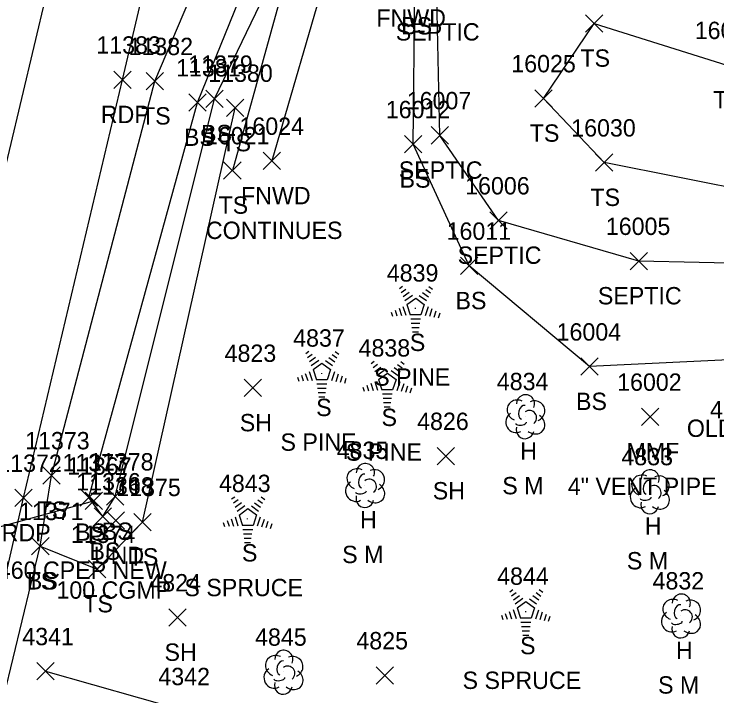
# Model space of a CAD drawing. Extents: x 1482574 to 1485769, y 580696 to 595649.
# Drawn here: x 1483500.5 to 1483581.5, y 583409.3 to 583487.9 of the extents above; entities that cross this region are included whole.
import ezdxf

# ---------------------------------------------------------------- set-up
doc = ezdxf.new("R2010")
doc.units = 0
for name, color, linetype in [('D_A', 7, 'Continuous'), ('D_C', 7, 'Continuous'), ('D_I', 7, 'Continuous'), ('D_TIC', 7, 'Continuous'), ('DCP', 7, 'Continuous'), ('L_A', 7, 'Continuous'), ('L_C', 7, 'Continuous'), ('L_I', 7, 'Continuous'), ('L_TIC', 7, 'Continuous'), ('LELB', 7, 'Continuous'), ('LFNC', 7, 'Continuous'), ('LSH', 7, 'Continuous'), ('LTC', 7, 'Continuous'), ('LTD', 7, 'Continuous'), ('P_A', 7, 'Continuous'), ('P_I', 7, 'Continuous'), ('P_TIC', 7, 'Continuous'), ('PET', 7, 'Continuous'), ('PRC', 7, 'Continuous'), ('R_I', 7, 'Continuous'), ('R_TIC', 7, 'Continuous'), ('RDG', 7, 'Continuous'), ('U_A', 7, 'Continuous'), ('U_I', 7, 'Continuous'), ('U_TIC', 7, 'Continuous'), ('USA', 7, 'Continuous')]:
    doc.layers.add(name, color=color, linetype=linetype)

msp = doc.modelspace()

# ---------------------------------------------------------------- linework, layer by layer
at = {"layer": 'D_TIC'}
for points in [[(1483508.646, 583430.788), (1483510.646, 583432.788)], [(1483510.646, 583430.788), (1483508.646, 583432.788)], [(1483511.188, 583428.498), (1483513.188, 583430.498)], [(1483513.188, 583428.498), (1483511.188, 583430.498)]]:
    msp.add_lwpolyline(points, dxfattribs=at)
at = {"layer": 'DCP'}
msp.add_lwpolyline([(1483470.002, 583420.852), (1483509.646, 583431.788)], dxfattribs=at)
at = {"layer": 'L_TIC'}
for points in [[(1483566.349, 583485.796), (1483568.349, 583487.796)], [(1483568.349, 583485.796), (1483566.349, 583487.796)], [(1483515.687, 583479.139), (1483517.687, 583481.139)], [(1483517.687, 583479.139), (1483515.687, 583481.139)], [(1483520.608, 583476.68), (1483522.608, 583478.68)], [(1483522.608, 583476.68), (1483520.608, 583478.68)], [(1483522.577, 583477.098), (1483524.577, 583479.098)], [(1483524.577, 583477.098), (1483522.577, 583479.098)], [(1483560.509, 583477.155), (1483562.509, 583479.155)], [(1483562.509, 583477.155), (1483560.509, 583479.155)], [(1483560.509, 583477.155), (1483562.509, 583479.155)], [(1483562.509, 583477.155), (1483560.509, 583479.155)], [(1483524.958, 583476.053), (1483526.958, 583478.053)], [(1483526.958, 583476.053), (1483524.958, 583478.053)], [(1483545.468, 583471.864), (1483547.468, 583473.864)], [(1483547.468, 583471.864), (1483545.468, 583473.864)], [(1483529.169, 583469.95), (1483531.169, 583471.95)], [(1483531.169, 583469.95), (1483529.169, 583471.95)], [(1483567.505, 583469.753), (1483569.505, 583471.753)], [(1483569.505, 583469.753), (1483567.505, 583471.753)], [(1483567.505, 583469.753), (1483569.505, 583471.753)], [(1483569.505, 583469.753), (1483567.505, 583471.753)], [(1483524.628, 583468.856), (1483526.628, 583470.856)], [(1483526.628, 583468.856), (1483524.628, 583470.856)], [(1483551.915, 583457.855), (1483553.915, 583459.855)], [(1483553.915, 583457.855), (1483551.915, 583459.855)], [(1483565.809, 583446.242), (1483567.809, 583448.242)], [(1483567.809, 583446.242), (1483565.809, 583448.242)], [(1483526.998, 583443.788), (1483528.998, 583445.788)], [(1483528.998, 583443.788), (1483526.998, 583445.788)], [(1483572.788, 583440.458), (1483574.788, 583442.458)], [(1483574.788, 583440.458), (1483572.788, 583442.458)], [(1483549.248, 583435.94), (1483551.248, 583437.94)], [(1483551.248, 583435.94), (1483549.248, 583437.94)], [(1483503.762, 583433.71), (1483505.762, 583435.71)], [(1483505.762, 583433.71), (1483503.762, 583435.71)], [(1483511.13, 583431.272), (1483513.13, 583433.272)], [(1483513.13, 583431.272), (1483511.13, 583433.272)], [(1483508.065, 583431.176), (1483510.065, 583433.176)], [(1483510.065, 583431.176), (1483508.065, 583433.176)], [(1483509.712, 583428.976), (1483511.712, 583430.976)], [(1483511.712, 583428.976), (1483509.712, 583430.976)], [(1483509.712, 583428.976), (1483511.712, 583430.976)], [(1483511.712, 583428.976), (1483509.712, 583430.976)], [(1483514.269, 583428.319), (1483516.269, 583430.319)], [(1483516.269, 583428.319), (1483514.269, 583430.319)], [(1483502.491, 583425.558), (1483504.491, 583427.558)], [(1483504.491, 583425.558), (1483502.491, 583427.558)], [(1483502.491, 583425.558), (1483504.491, 583427.558)], [(1483504.491, 583425.558), (1483502.491, 583427.558)], [(1483502.491, 583425.558), (1483504.491, 583427.558)], [(1483504.491, 583425.558), (1483502.491, 583427.558)], [(1483509.033, 583422.921), (1483511.033, 583424.921)], [(1483511.033, 583422.921), (1483509.033, 583424.921)], [(1483518.32, 583417.338), (1483520.32, 583419.338)], [(1483520.32, 583417.338), (1483518.32, 583419.338)], [(1483542.191, 583410.661), (1483544.191, 583412.661)], [(1483544.191, 583410.661), (1483542.191, 583412.661)]]:
    msp.add_lwpolyline(points, dxfattribs=at)
at = {"layer": 'LELB'}
for points in [[(1483503.491, 583426.558), (1483504.762, 583434.71), (1483516.687, 583480.139), (1483532.186, 583516.602), (1483533.756, 583526.169), (1483535.891, 583532.116)], [(1483510.712, 583429.976), (1483509.065, 583432.176), (1483521.608, 583477.68), (1483539.259, 583521.146)], [(1483554.449, 583520.789), (1483546.274, 583513.992), (1483538.358, 583504.499), (1483532.72, 583495.372), (1483525.628, 583469.856)], [(1483585.253, 583448.143), (1483566.809, 583447.242), (1483552.915, 583458.855), (1483546.468, 583472.864), (1483546.656, 583490.516), (1483550.238, 583503.513), (1483554.449, 583520.789)], [(1483510.712, 583429.976), (1483512.13, 583432.272), (1483523.577, 583478.098), (1483543.657, 583519.781)], [(1483561.509, 583478.155), (1483567.349, 583486.796), (1483582.655, 583481.988), (1483595.341, 583480.066), (1483586.243, 583467.229), (1483568.505, 583470.753)], [(1483561.509, 583478.155), (1483568.505, 583470.753)], [(1483503.491, 583426.558), (1483510.033, 583423.921), (1483515.269, 583429.319), (1483525.958, 583477.053)], [(1483486.004, 583349.77), (1483495.121, 583392.153), (1483503.491, 583426.558)]]:
    msp.add_lwpolyline(points, dxfattribs=at)
at = {"layer": 'LFNC'}
msp.add_lwpolyline([(1483545.771, 583491.422), (1483536.583, 583493.035), (1483530.169, 583470.95)], dxfattribs=at)
at = {"layer": 'LSH'}
msp.add_line((1483531.511, 583412.078), (1483531.511, 583412.078), dxfattribs=at)
msp.add_line((1483531.511, 583412.078), (1483531.511, 583412.078), dxfattribs=at)
msp.add_arc((1483531.558, 583413.512), 1.047, 335.52715, 180.95627, dxfattribs=at)
for centre, major_axis, ratio, start_param, end_param in [((1483530.719, 583412.745), (1.21, -0.512), 0.895232, 1.570796, 4.712389), ((1483532.553, 583412.662), (-1.141, -0.483), 0.949671, 1.570796, 4.712389), ((1483531.303, 583412.536), (-0.208, -0.792), 0.645439, 3.141593, 6.283185), ((1483530.428, 583411.369), (0.584, -1.042), 0.959034, 3.141593, 6.283185), ((1483532.011, 583411.911), (-0.5, 0.667), 0.989748, 3.141593, 6.283185), ((1483531.053, 583411.328), (-0.625, -0.083), 0.423636, 0, 3.141593), ((1483532.511, 583411.245), (-1.09, 0.792), 0.841452, 1.570796, 4.712389), ((1483531.511, 583410.578), (0.265, 1.061), 0.942809, 1.570796, 4.712389)]:
    msp.add_ellipse(centre, major_axis=major_axis, ratio=ratio, start_param=start_param, end_param=end_param, dxfattribs=at)
at = {"layer": 'LTC'}
for p, q in [((1483544.9, 583456.248), (1483545.255, 583456.506)), ((1483545.11, 583455.783), (1483545.639, 583456.167)), ((1483547.927, 583456.14), (1483548.477, 583455.741)), ((1483548.298, 583456.489), (1483548.718, 583456.184)), ((1483545.319, 583455.317), (1483546.023, 583455.828)), ((1483545.529, 583454.851), (1483546.407, 583455.489)), ((1483547.185, 583455.444), (1483547.995, 583454.855)), ((1483547.556, 583455.792), (1483548.236, 583455.298)), ((1483545.754, 583454.396), (1483546.765, 583455.131)), ((1483545.754, 583454.396), (1483546.141, 583453.203)), ((1483546.765, 583455.131), (1483547.762, 583454.406)), ((1483547.762, 583454.406), (1483547.371, 583453.203)), ((1483543.933, 583453.527), (1483544.085, 583453.059)), ((1483544.388, 583453.744), (1483544.6, 583453.092)), ((1483544.844, 583453.961), (1483545.115, 583453.125)), ((1483545.299, 583454.177), (1483545.63, 583453.158)), ((1483548.2, 583454.135), (1483547.862, 583453.095)), ((1483548.644, 583453.884), (1483548.357, 583453)), ((1483549.089, 583453.634), (1483548.852, 583452.905)), ((1483547.371, 583453.203), (1483546.141, 583453.203)), ((1483549.533, 583453.384), (1483549.346, 583452.81)), ((1483547.333, 583452.703), (1483546.188, 583452.703)), ((1483547.249, 583452.203), (1483546.261, 583452.203)), ((1483547.165, 583451.703), (1483546.334, 583451.703)), ((1483547.081, 583451.203), (1483546.406, 583451.203)), ((1483534.099, 583448.751), (1483534.454, 583449.009)), ((1483534.309, 583448.286), (1483534.838, 583448.67)), ((1483537.497, 583448.992), (1483537.917, 583448.687)), ((1483534.518, 583447.82), (1483535.222, 583448.331)), ((1483534.728, 583447.354), (1483535.606, 583447.992)), ((1483536.384, 583447.947), (1483537.194, 583447.358)), ((1483536.755, 583448.295), (1483537.435, 583447.801)), ((1483537.126, 583448.643), (1483537.676, 583448.244)), ((1483541.639, 583447.606), (1483541.994, 583447.864)), ((1483534.953, 583446.899), (1483535.964, 583447.634)), ((1483535.964, 583447.634), (1483536.961, 583446.909)), ((1483541.849, 583447.141), (1483542.378, 583447.525)), ((1483542.058, 583446.675), (1483542.762, 583447.186)), ((1483544.295, 583447.15), (1483544.975, 583446.656)), ((1483544.666, 583447.498), (1483545.216, 583447.099)), ((1483545.037, 583447.847), (1483545.457, 583447.542)), ((1483533.587, 583446.247), (1483533.799, 583445.595)), ((1483534.043, 583446.464), (1483534.314, 583445.628)), ((1483534.498, 583446.68), (1483534.829, 583445.661)), ((1483534.953, 583446.899), (1483535.34, 583445.706)), ((1483536.961, 583446.909), (1483536.57, 583445.706)), ((1483537.399, 583446.638), (1483537.061, 583445.598)), ((1483537.843, 583446.387), (1483537.556, 583445.503)), ((1483542.268, 583446.209), (1483543.146, 583446.847)), ((1483542.493, 583445.754), (1483543.504, 583446.489)), ((1483543.504, 583446.489), (1483544.501, 583445.764)), ((1483543.924, 583446.802), (1483544.734, 583446.213)), ((1483533.132, 583446.03), (1483533.284, 583445.562)), ((1483536.57, 583445.706), (1483535.34, 583445.706)), ((1483538.288, 583446.137), (1483538.051, 583445.408)), ((1483538.732, 583445.887), (1483538.545, 583445.313)), ((1483542.038, 583445.535), (1483542.369, 583444.516)), ((1483542.493, 583445.754), (1483542.88, 583444.561)), ((1483544.501, 583445.764), (1483544.11, 583444.561)), ((1483544.939, 583445.493), (1483544.601, 583444.453)), ((1483536.532, 583445.206), (1483535.387, 583445.206)), ((1483536.448, 583444.706), (1483535.46, 583444.706)), ((1483540.672, 583444.885), (1483540.824, 583444.417)), ((1483541.127, 583445.102), (1483541.339, 583444.45)), ((1483541.583, 583445.319), (1483541.854, 583444.483)), ((1483545.383, 583445.242), (1483545.096, 583444.358)), ((1483545.828, 583444.992), (1483545.591, 583444.263)), ((1483546.272, 583444.742), (1483546.085, 583444.168)), ((1483536.364, 583444.206), (1483535.533, 583444.206)), ((1483544.11, 583444.561), (1483542.88, 583444.561)), ((1483544.072, 583444.061), (1483542.927, 583444.061)), ((1483536.28, 583443.706), (1483535.605, 583443.706)), ((1483543.988, 583443.561), (1483543, 583443.561)), ((1483543.904, 583443.061), (1483543.073, 583443.061)), ((1483543.82, 583442.561), (1483543.145, 583442.561)), ((1483525.543, 583431.996), (1483525.898, 583432.254)), ((1483525.753, 583431.531), (1483526.282, 583431.915)), ((1483528.57, 583431.888), (1483529.12, 583431.489)), ((1483528.941, 583432.237), (1483529.361, 583431.932)), ((1483525.962, 583431.065), (1483526.666, 583431.576)), ((1483526.172, 583430.599), (1483527.05, 583431.237)), ((1483526.397, 583430.144), (1483527.408, 583430.879)), ((1483527.408, 583430.879), (1483528.405, 583430.154)), ((1483527.828, 583431.192), (1483528.638, 583430.603)), ((1483528.199, 583431.54), (1483528.879, 583431.046)), ((1483526.397, 583430.144), (1483526.784, 583428.951)), ((1483528.405, 583430.154), (1483528.014, 583428.951)), ((1483524.576, 583429.275), (1483524.728, 583428.807)), ((1483525.031, 583429.492), (1483525.243, 583428.84)), ((1483525.487, 583429.709), (1483525.758, 583428.873)), ((1483525.942, 583429.925), (1483526.273, 583428.906)), ((1483528.843, 583429.883), (1483528.505, 583428.843)), ((1483529.287, 583429.632), (1483529, 583428.748)), ((1483529.732, 583429.382), (1483529.495, 583428.653)), ((1483528.014, 583428.951), (1483526.784, 583428.951)), ((1483527.976, 583428.451), (1483526.831, 583428.451)), ((1483530.176, 583429.132), (1483529.989, 583428.558)), ((1483527.892, 583427.951), (1483526.904, 583427.951)), ((1483527.808, 583427.451), (1483526.977, 583427.451)), ((1483527.724, 583426.951), (1483527.049, 583426.951)), ((1483557.613, 583421.307), (1483557.968, 583421.565)), ((1483557.823, 583420.842), (1483558.352, 583421.226)), ((1483560.64, 583421.199), (1483561.19, 583420.8)), ((1483561.011, 583421.548), (1483561.431, 583421.243)), ((1483558.032, 583420.376), (1483558.736, 583420.887)), ((1483558.242, 583419.91), (1483559.12, 583420.548)), ((1483559.898, 583420.503), (1483560.708, 583419.914)), ((1483560.269, 583420.851), (1483560.949, 583420.357)), ((1483558.467, 583419.455), (1483559.478, 583420.19)), ((1483559.478, 583420.19), (1483560.475, 583419.465)), ((1483557.101, 583418.803), (1483557.313, 583418.151)), ((1483557.557, 583419.02), (1483557.828, 583418.184)), ((1483558.012, 583419.236), (1483558.343, 583418.217)), ((1483558.467, 583419.455), (1483558.854, 583418.262)), ((1483560.475, 583419.465), (1483560.084, 583418.262)), ((1483560.913, 583419.194), (1483560.575, 583418.154)), ((1483561.357, 583418.943), (1483561.07, 583418.059)), ((1483561.802, 583418.693), (1483561.565, 583417.964)), ((1483556.646, 583418.586), (1483556.798, 583418.118)), ((1483560.084, 583418.262), (1483558.854, 583418.262)), ((1483562.246, 583418.443), (1483562.059, 583417.869)), ((1483560.046, 583417.762), (1483558.901, 583417.762)), ((1483559.962, 583417.262), (1483558.974, 583417.262)), ((1483559.878, 583416.762), (1483559.047, 583416.762)), ((1483559.794, 583416.262), (1483559.119, 583416.262))]:
    msp.add_line(p, q, dxfattribs=at)
at = {"layer": 'LTD'}
for p, q in [((1483559.382, 583441.527), (1483559.382, 583441.527)), ((1483559.382, 583441.527), (1483559.382, 583441.527)), ((1483540.921, 583433.6), (1483540.921, 583433.6)), ((1483540.921, 583433.6), (1483540.921, 583433.6)), ((1483573.745, 583432.875), (1483573.745, 583432.875)), ((1483573.745, 583432.875), (1483573.745, 583432.875)), ((1483577.338, 583418.561), (1483577.338, 583418.561)), ((1483577.338, 583418.561), (1483577.338, 583418.561))]:
    msp.add_line(p, q, dxfattribs=at)
for centre in [(1483559.429, 583442.961), (1483540.968, 583435.034), (1483573.792, 583434.309), (1483577.385, 583419.995)]:
    msp.add_arc(centre, 1.047, 335.52715, 180.95627, dxfattribs=at)
for centre, major_axis, ratio, start_param, end_param in [((1483558.59, 583442.194), (1.21, -0.512), 0.895232, 1.570796, 4.712389), ((1483560.424, 583442.111), (-1.141, -0.483), 0.949671, 1.570796, 4.712389), ((1483559.174, 583441.985), (-0.208, -0.792), 0.645439, 3.141593, 6.283185), ((1483559.882, 583441.36), (-0.5, 0.667), 0.989748, 3.141593, 6.283185), ((1483558.299, 583440.818), (0.584, -1.042), 0.959034, 3.141593, 6.283185), ((1483560.382, 583440.694), (-1.09, 0.792), 0.841452, 1.570796, 4.712389), ((1483558.924, 583440.777), (-0.625, -0.083), 0.423636, 0, 3.141593), ((1483559.382, 583440.027), (0.265, 1.061), 0.942809, 1.570796, 4.712389), ((1483540.129, 583434.267), (1.21, -0.512), 0.895232, 1.570796, 4.712389), ((1483540.713, 583434.058), (-0.208, -0.792), 0.645439, 3.141593, 6.283185), ((1483541.963, 583434.184), (-1.141, -0.483), 0.949671, 1.570796, 4.712389), ((1483572.953, 583433.542), (1.21, -0.512), 0.895232, 1.570796, 4.712389), ((1483541.421, 583433.433), (-0.5, 0.667), 0.989748, 3.141593, 6.283185), ((1483573.537, 583433.333), (-0.208, -0.792), 0.645439, 3.141593, 6.283185), ((1483574.787, 583433.459), (-1.141, -0.483), 0.949671, 1.570796, 4.712389), ((1483539.838, 583432.891), (0.584, -1.042), 0.959034, 3.141593, 6.283185), ((1483541.921, 583432.767), (-1.09, 0.792), 0.841452, 1.570796, 4.712389), ((1483574.245, 583432.708), (-0.5, 0.667), 0.989748, 3.141593, 6.283185), ((1483540.463, 583432.85), (-0.625, -0.083), 0.423636, 0, 3.141593), ((1483572.662, 583432.166), (0.584, -1.042), 0.959034, 3.141593, 6.283185), ((1483574.745, 583432.042), (-1.09, 0.792), 0.841452, 1.570796, 4.712389), ((1483540.921, 583432.1), (0.265, 1.061), 0.942809, 1.570796, 4.712389), ((1483573.287, 583432.125), (-0.625, -0.083), 0.423636, 0, 3.141593), ((1483573.745, 583431.375), (0.265, 1.061), 0.942809, 1.570796, 4.712389), ((1483576.546, 583419.228), (1.21, -0.512), 0.895232, 1.570796, 4.712389), ((1483578.38, 583419.145), (-1.141, -0.483), 0.949671, 1.570796, 4.712389), ((1483577.13, 583419.019), (-0.208, -0.792), 0.645439, 3.141593, 6.283185), ((1483576.255, 583417.852), (0.584, -1.042), 0.959034, 3.141593, 6.283185), ((1483577.838, 583418.394), (-0.5, 0.667), 0.989748, 3.141593, 6.283185), ((1483576.88, 583417.811), (-0.625, -0.083), 0.423636, 0, 3.141593), ((1483578.338, 583417.728), (-1.09, 0.792), 0.841452, 1.570796, 4.712389), ((1483577.338, 583417.061), (0.265, 1.061), 0.942809, 1.570796, 4.712389)]:
    msp.add_ellipse(centre, major_axis=major_axis, ratio=ratio, start_param=start_param, end_param=end_param, dxfattribs=at)
at = {"layer": 'P_TIC'}
for points in [[(1483511.975, 583479.304), (1483513.975, 583481.304)], [(1483513.975, 583479.304), (1483511.975, 583481.304)], [(1483500.554, 583431.112), (1483502.554, 583433.112)], [(1483502.554, 583431.112), (1483500.554, 583433.112)]]:
    msp.add_lwpolyline(points, dxfattribs=at)
at = {"layer": 'PET'}
msp.add_lwpolyline([(1483273.743, 582962.788), (1483311.584, 582984.534), (1483347.521, 583011.779), (1483361.653, 583025.613), (1483391.277, 583060.078), (1483405.01, 583082.593), (1483417.184, 583108.38), (1483428.837, 583140.415), (1483442.121, 583183.957), (1483456.027, 583237.804), (1483469.062, 583293.98), (1483481.695, 583346.341), (1483492.552, 583392.934), (1483501.554, 583432.112), (1483512.975, 583480.304), (1483522.947, 583522.761), (1483530.96, 583555.223), (1483538.415, 583561.931)], dxfattribs=at)
at = {"layer": 'PRC'}
msp.add_lwpolyline([(1483522.819, 583568.076), (1483514.005, 583531.91), (1483507, 583502.142), (1483494.176, 583448.16), (1483483.864, 583404.309), (1483476.145, 583371.825), (1483469.118, 583341.9), (1483461.793, 583311.091), (1483452.644, 583272.504), (1483447.073, 583249.262), (1483434.312, 583199.698), (1483420.428, 583150.901), (1483407.884, 583114.589), (1483388.93, 583076.961), (1483361.165, 583040.763), (1483327.65, 583009.415), (1483290.99, 582984.567)], dxfattribs=at)
at = {"layer": 'R_TIC'}
for points in [[(1483503.103, 583411.14), (1483505.103, 583413.14)], [(1483505.103, 583411.14), (1483503.103, 583413.14)]]:
    msp.add_lwpolyline(points, dxfattribs=at)
at = {"layer": 'RDG'}
msp.add_lwpolyline([(1483504.103, 583412.14), (1483520.36, 583407.534), (1483542.246, 583402.459), (1483552.328, 583400.497), (1483546.987, 583374.611), (1483539.044, 583347.275), (1483523.956, 583351.645), (1483512.246, 583355.48)], dxfattribs=at)
at = {"layer": 'U_TIC'}
for points in [[(1483548.533, 583472.894), (1483550.533, 583474.894)], [(1483550.533, 583472.894), (1483548.533, 583474.894)], [(1483555.321, 583463.084), (1483557.321, 583465.084)], [(1483557.321, 583463.084), (1483555.321, 583465.084)], [(1483571.486, 583458.412), (1483573.486, 583460.412)], [(1483573.486, 583458.412), (1483571.486, 583460.412)]]:
    msp.add_lwpolyline(points, dxfattribs=at)
at = {"layer": 'USA'}
msp.add_lwpolyline([(1483586.398, 583459.081), (1483572.486, 583459.412), (1483556.321, 583464.084), (1483549.533, 583473.894), (1483549.189, 583489.819), (1483555.313, 583505.555), (1483558.883, 583510.206), (1483563.31, 583514.805), (1483581.277, 583511.176)], dxfattribs=at)

# ---------------------------------------------------------------- texts
at = {"layer": 'D_A'}
for s, p in [('P', (1483509.024, 583426.788)), ('UND', (1483509.661, 583424.498))]:
    msp.add_text(s, height=2, dxfattribs=at).set_placement(p)
at = {"layer": 'D_C'}
for s, p in [('460 CPEP NEW', (1483498.591, 583422.788)), ('100 CGMP', (1483505.346, 583420.498))]:
    msp.add_text(s, height=2, dxfattribs=at).set_placement(p)
at = {"layer": 'D_I'}
for s, p in [('11367', (1483506.575, 583434.788)), ('11368', (1483509.117, 583432.498))]:
    msp.add_text(s, height=2, dxfattribs=at).set_placement(p)
at = {"layer": 'L_A'}
for s, p in [('FNWD', (1483542.235, 583486.422)), ('BS', (1483545.097, 583485.516)), ('TS', (1483565.759, 583481.796)), ('TS', (1483581.065, 583476.988)), ('TS', (1483515.096, 583475.139)), ('BS', (1483520.049, 583472.68)), ('BS', (1483522.018, 583473.098)), ('TS', (1483559.919, 583473.155)), ('TS', (1483559.919, 583473.155)), ('TS', (1483524.367, 583472.053)), ('BS', (1483544.909, 583467.864)), ('FNWD', (1483526.634, 583465.95)), ('TS', (1483566.914, 583465.753)), ('TS', (1483566.914, 583465.753)), ('TS', (1483524.038, 583464.856)), ('BS', (1483551.356, 583453.855)), ('S', (1483546.091, 583449.04)), ('BS', (1483565.25, 583442.242)), ('S', (1483535.29, 583441.543)), ('S', (1483542.83, 583440.398)), ('SH', (1483526.486, 583439.788)), ('H', (1483558.815, 583436.527)), ('MMF', (1483571.071, 583436.458)), ('SH', (1483548.736, 583431.94)), ('TS', (1483503.171, 583429.71)), ('H', (1483540.354, 583428.6)), ('BS', (1483510.571, 583427.272)), ('H', (1483573.178, 583427.875)), ('BS', (1483507.506, 583427.176)), ('BS', (1483509.153, 583424.976)), ('BS', (1483509.153, 583424.976)), ('S', (1483526.734, 583424.788)), ('TS', (1483513.679, 583424.319)), ('TS', (1483501.9, 583421.558)), ('TS', (1483501.9, 583421.558)), ('BS', (1483501.932, 583421.558)), ('TS', (1483508.443, 583418.921)), ('S', (1483558.804, 583414.099)), ('H', (1483576.771, 583413.561)), ('SH', (1483517.808, 583413.338))]:
    msp.add_text(s, height=2, dxfattribs=at).set_placement(p)
at = {"layer": 'L_C'}
for s, p in [('CONTINUES', (1483522.579, 583461.95)), ('S PINE', (1483541.981, 583445.04)), ('OLD GRND', (1483578.032, 583439.143)), ('OLD GRND', (1483578.032, 583439.143)), ('S PINE', (1483531.18, 583437.543)), ('S PINE', (1483538.72, 583436.398)), ('S M', (1483556.752, 583432.527)), ('4" VENT PIPE', (1483564.307, 583432.458)), ('S M', (1483538.291, 583424.6)), ('S M', (1483571.115, 583423.875)), ('S SPRUCE', (1483520.104, 583420.788)), ('S SPRUCE', (1483552.174, 583410.099)), ('S M', (1483574.708, 583409.561))]:
    msp.add_text(s, height=2, dxfattribs=at).set_placement(p)
at = {"layer": 'L_I'}
for s, p in [('16027', (1483578.939, 583484.988)), ('11382', (1483513.663, 583483.139)), ('11381', (1483519.151, 583480.68)), ('11379', (1483520.545, 583481.098)), ('16025', (1483557.793, 583481.155)), ('16025', (1483557.793, 583481.155)), ('11380', (1483522.848, 583480.053)), ('16012', (1483543.318, 583475.864)), ('16024', (1483526.453, 583473.95)), ('16030', (1483564.702, 583473.753)), ('16030', (1483564.702, 583473.753)), ('16021', (1483522.478, 583472.856)), ('16011', (1483550.333, 583461.855)), ('4839', (1483543.437, 583457.04)), ('16004', (1483563.014, 583450.242)), ('4837', (1483532.644, 583449.543)), ('4838', (1483540.184, 583448.398)), ('4823', (1483524.738, 583447.788)), ('4834', (1483556.122, 583444.527)), ('16002', (1483569.992, 583444.458)), ('4831', (1483580.698, 583441.295)), ('4826', (1483546.933, 583439.94)), ('11373', (1483501.738, 583437.71)), ('4835', (1483537.661, 583436.6)), ('4833', (1483570.485, 583435.875)), ('11377', (1483506.041, 583435.176)), ('11378', (1483509.106, 583435.272)), ('11376', (1483507.633, 583432.976)), ('11376', (1483507.633, 583432.976)), ('11375', (1483512.246, 583432.319)), ('4843', (1483524.088, 583432.788)), ('11371', (1483501.034, 583429.558)), ('11371', (1483501.034, 583429.558)), ('11371', (1483501.034, 583429.558)), ('11374', (1483507.01, 583426.921)), ('4844', (1483556.158, 583422.099)), ('4832', (1483574.078, 583421.561)), ('4824', (1483516.06, 583421.338)), ('4845', (1483528.251, 583415.078)), ('4825', (1483539.931, 583414.661))]:
    msp.add_text(s, height=2, dxfattribs=at).set_placement(p)
at = {"layer": 'LTC'}
for p in [(1483546.648, 583454.144), (1483535.847, 583446.647), (1483543.387, 583445.502), (1483527.291, 583429.892), (1483559.361, 583419.203)]:
    msp.add_text('.', height=1.037, rotation=270, dxfattribs=at).set_placement(p)
at = {"layer": 'P_A'}
for p in [(1483510.463, 583475.304), (1483499.043, 583427.112)]:
    msp.add_text('RDP', height=2, dxfattribs=at).set_placement(p)
at = {"layer": 'P_I'}
for s, p in [('11383', (1483509.952, 583483.304)), ('11372', (1483498.531, 583435.112))]:
    msp.add_text(s, height=2, dxfattribs=at).set_placement(p)
at = {"layer": 'R_I'}
for s, p in [('4341', (1483501.41, 583415.14)), ('4342', (1483517.1, 583410.534))]:
    msp.add_text(s, height=2, dxfattribs=at).set_placement(p)
at = {"layer": 'U_A'}
for p in [(1483544.473, 583484.819), (1483544.816, 583468.894), (1483551.604, 583459.084), (1483567.77, 583454.412)]:
    msp.add_text('SEPTIC', height=2, dxfattribs=at).set_placement(p)
at = {"layer": 'U_I'}
for s, p in [('16007', (1483545.737, 583476.894)), ('16006', (1483552.471, 583467.084)), ('16005', (1483568.691, 583462.412))]:
    msp.add_text(s, height=2, dxfattribs=at).set_placement(p)

doc.saveas('drawing.dxf')
